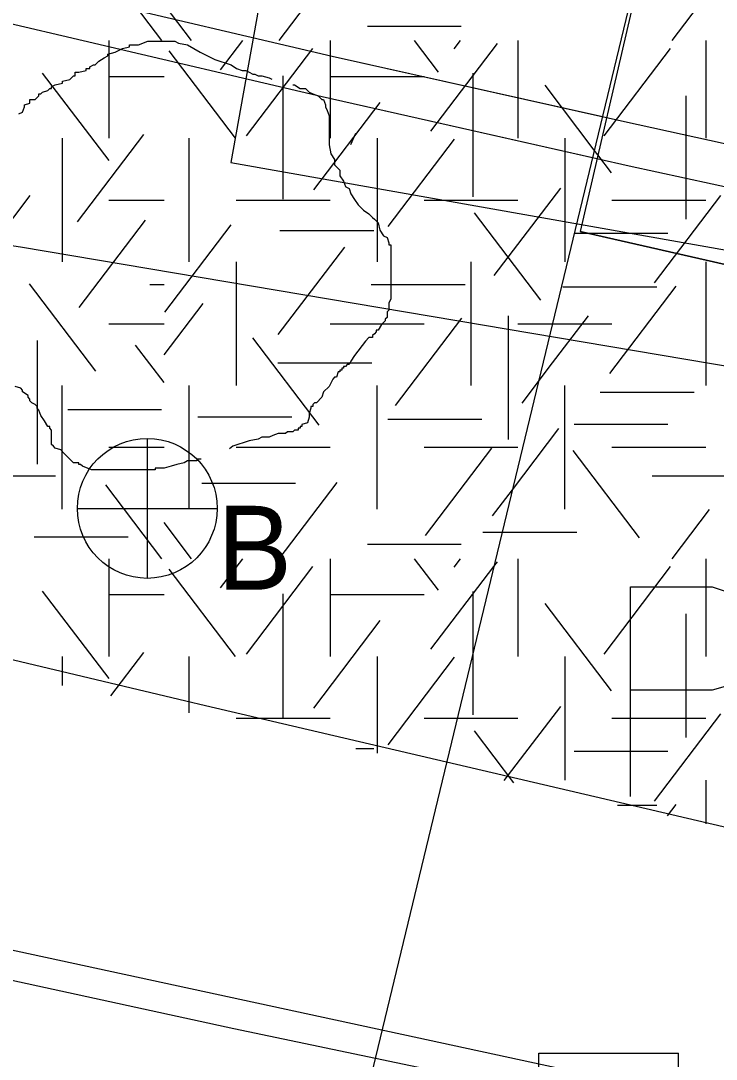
# Model space of a CAD drawing. Extents: x 419101 to 420177, y 4451541 to 4452254.
# Drawn here: x 419598 to 419607.95, y 4451907.97 to 4451922.82 of the extents above; entities that cross this region are included whole.
import ezdxf

# ---------------------------------------------------------------- set-up
doc = ezdxf.new("R2010")
doc.units = 0
for name, color, linetype in [('1_PLAN_ONAMA_SINIRI', 7, 'Continuous'), ('3_HALİHAZIR', 7, 'Continuous'), ('Level 3', 7, 'Continuous'), ('Level 41', 7, 'Continuous'), ('Level 53', 7, 'Continuous'), ('Level 60', 7, 'Continuous'), ('Level 62', 7, 'Continuous')]:
    doc.layers.add(name, color=color, linetype=linetype)

msp = doc.modelspace()

# ---------------------------------------------------------------- linework, layer by layer
at = {"layer": '1_PLAN_ONAMA_SINIRI'}
msp.add_arc((419661.629, 4452167.204), 269.577, 252.96369, 259.00909, dxfattribs=at)
at = {"layer": '3_HALİHAZIR'}
for p, q in [((419599.808, 4451916.851), (419599.808, 4451914.851)), ((419598.808, 4451915.851), (419600.808, 4451915.851)), ((419605.408, 4451903.063), (419605.408, 4451908.063)), ((419605.408, 4451908.063), (419607.408, 4451908.063)), ((419607.408, 4451907.063), (419607.408, 4451908.063))]:
    msp.add_line(p, q, dxfattribs=at)
for points in [[(419637.635, 4451932.17), (419604.12, 4451938.153), (419601.003, 4451920.797), (419637.344, 4451914.373), (419637.452, 4451914.967)], [(419590.749, 4451926.331), (419590.422, 4451923.441), (419590.458, 4451922.369), (419590.639, 4451921.672), (419591.001, 4451921.104), (419591.635, 4451920.66), (419593.428, 4451920.27), (419597.997, 4451919.593), (419625.842, 4451914.894), (419626.373, 4451914.766)], [(419626.373, 4451914.766), (419625.114, 4451908.048), (419619.859, 4451908.88), (419616.626, 4451907.195), (419614.539, 4451906.658), (419613.422, 4451906.514), (419612.22, 4451906.551), (419610.623, 4451906.779), (419595.326, 4451910.085), (419593.203, 4451910.596), (419592.584, 4451910.772), (419592.278, 4451910.96), (419591.997, 4451911.281), (419591.895, 4451911.618), (419591.802, 4451912.246), (419591.731, 4451912.873), (419591.768, 4451913.407), (419591.637, 4451913.5), (419591.393, 4451913.552)], [(419606.72, 4451914.73), (419607.89, 4451914.73)], [(419606.72, 4451911.73), (419606.72, 4451914.73)], [(419607.89, 4451914.73), (419608.24, 4451914.61), (419608.48, 4451914.12), (419608.48, 4451913.86), (419608.24, 4451913.35), (419607.89, 4451913.25)], [(419591.393, 4451913.552), (419591.23, 4451913.29), (419591.082, 4451912), (419591.263, 4451911.326), (419591.626, 4451910.757), (419592.215, 4451910.337), (419601.047, 4451908.413), (419611.565, 4451906.214), (419613.611, 4451906.129), (419615.108, 4451906.283), (419617.222, 4451906.999), (419618.412, 4451907.341), (419620.061, 4451907.379), (419624.714, 4451906.531)], [(419607.89, 4451913.25), (419606.72, 4451913.25)]]:
    msp.add_lwpolyline(points, dxfattribs=at)
msp.add_circle((419599.808, 4451915.851), 1, dxfattribs=at)
at = {"layer": 'Level 3'}
for points in [[(419599.348, 4451922.374), (419599.452, 4451922.426), (419599.555, 4451922.452), (419599.555, 4451922.478), (419599.581, 4451922.478), (419599.607, 4451922.478), (419599.685, 4451922.478), (419599.815, 4451922.53), (419599.919, 4451922.53), (419599.996, 4451922.53), (419600.048, 4451922.53), (419600.126, 4451922.53), (419600.178, 4451922.53), (419600.204, 4451922.53), (419600.256, 4451922.504), (419600.386, 4451922.478), (419600.567, 4451922.374), (419600.775, 4451922.27), (419601.008, 4451922.192), (419601.086, 4451922.14), (419601.164, 4451922.114), (419601.216, 4451922.114), (419601.268, 4451922.088), (419601.319, 4451922.062), (419601.345, 4451922.062), (419601.397, 4451922.036), (419601.449, 4451922.036), (419601.553, 4451922.01), (419601.592, 4451921.991)], [(419597.973, 4451921.491), (419598.025, 4451921.517), (419598.051, 4451921.595), (419598.051, 4451921.621), (419598.129, 4451921.647), (419598.129, 4451921.673), (419598.129, 4451921.699), (419598.206, 4451921.699), (419598.258, 4451921.751), (419598.258, 4451921.777), (419598.284, 4451921.777), (419598.31, 4451921.803), (419598.388, 4451921.829), (419598.414, 4451921.855), (419598.44, 4451921.855), (419598.44, 4451921.881), (419598.492, 4451921.906), (419598.596, 4451921.932), (419598.596, 4451921.958), (419598.699, 4451921.984), (419598.751, 4451922.036), (419598.777, 4451922.036), (419598.777, 4451922.062), (419598.777, 4451922.088), (419598.829, 4451922.088), (419598.933, 4451922.114), (419598.933, 4451922.14), (419598.959, 4451922.14), (419598.985, 4451922.14), (419598.985, 4451922.166), (419599.037, 4451922.192), (419599.063, 4451922.192), (419599.114, 4451922.244), (419599.192, 4451922.296), (419599.244, 4451922.322), (419599.244, 4451922.348), (419599.348, 4451922.374)], [(419601.889, 4451921.906), (419601.89, 4451921.906), (419601.916, 4451921.906), (419601.994, 4451921.855), (419602.072, 4451921.855), (419602.124, 4451921.803), (419602.175, 4451921.777), (419602.253, 4451921.751), (419602.305, 4451921.699), (419602.331, 4451921.699), (419602.357, 4451921.621), (419602.357, 4451921.595), (419602.383, 4451921.543), (419602.409, 4451921.465), (419602.409, 4451921.439), (419602.409, 4451921.361), (419602.409, 4451921.309), (419602.409, 4451921.231), (419602.409, 4451921.205), (419602.409, 4451921.127), (419602.409, 4451921.05), (419602.435, 4451920.92), (419602.487, 4451920.842), (419602.487, 4451920.764), (419602.565, 4451920.686), (419602.565, 4451920.608), (419602.616, 4451920.53), (419602.642, 4451920.452), (419602.648, 4451920.449)], [(419602.648, 4451920.449), (419602.694, 4451920.426), (419602.72, 4451920.348), (419602.772, 4451920.27), (419602.824, 4451920.193), (419602.902, 4451920.115), (419602.98, 4451920.063), (419603.031, 4451920.011), (419603.057, 4451919.985), (419603.109, 4451919.933), (419603.135, 4451919.829), (419603.187, 4451919.751), (419603.239, 4451919.725), (419603.265, 4451919.647), (419603.265, 4451919.621), (419603.291, 4451919.621), (419603.291, 4451919.595), (419603.291, 4451919.569), (419603.291, 4451919.517), (419603.291, 4451919.414), (419603.291, 4451919.362), (419603.291, 4451919.284), (419603.291, 4451919.206), (419603.291, 4451919.128), (419603.291, 4451919.05), (419603.291, 4451918.972), (419603.291, 4451918.92), (419603.291, 4451918.842), (419603.265, 4451918.79), (419603.265, 4451918.686), (419603.239, 4451918.66), (419603.239, 4451918.583), (419603.213, 4451918.557), (419603.213, 4451918.531), (419603.161, 4451918.479), (419603.109, 4451918.401), (419603.083, 4451918.401), (419603.083, 4451918.375), (419603.057, 4451918.349), (419603.031, 4451918.323), (419603.031, 4451918.297), (419603.006, 4451918.297), (419602.98, 4451918.297)], [(419602.98, 4451918.297), (419602.928, 4451918.245), (419602.772, 4451918.037), (419602.72, 4451917.959), (419602.694, 4451917.907), (419602.668, 4451917.907), (419602.642, 4451917.881), (419602.616, 4451917.881), (419602.616, 4451917.855), (419602.59, 4451917.855), (419602.59, 4451917.829), (419602.565, 4451917.829), (419602.565, 4451917.803), (419602.539, 4451917.803), (419602.513, 4451917.726), (419602.487, 4451917.726), (419602.461, 4451917.7), (419602.409, 4451917.596), (419602.331, 4451917.518), (419602.305, 4451917.44), (419602.227, 4451917.362), (419602.201, 4451917.362), (419602.175, 4451917.336), (419602.175, 4451917.31), (419602.149, 4451917.31), (419602.149, 4451917.284), (419602.124, 4451917.206), (419602.124, 4451917.154), (419602.098, 4451917.076), (419602.02, 4451917.05), (419602.02, 4451917.024), (419601.994, 4451917.024), (419601.994, 4451916.998), (419601.968, 4451916.998), (419601.968, 4451916.972), (419601.942, 4451916.972), (419601.916, 4451916.972), (419601.89, 4451916.947), (419601.864, 4451916.947), (419601.838, 4451916.947), (419601.812, 4451916.947), (419601.786, 4451916.921), (419601.76, 4451916.921), (419601.734, 4451916.921), (419601.708, 4451916.921), (419601.693, 4451916.921)], [(419599.037, 4451916.401), (419599.011, 4451916.401), (419598.881, 4451916.453), (419598.855, 4451916.479), (419598.829, 4451916.479), (419598.829, 4451916.505), (419598.751, 4451916.505), (419598.699, 4451916.557), (419598.622, 4451916.635), (419598.57, 4451916.687), (419598.492, 4451916.713), (419598.466, 4451916.739), (419598.44, 4451916.765), (419598.44, 4451916.791), (419598.44, 4451916.869), (419598.44, 4451916.947), (419598.44, 4451916.972), (419598.414, 4451916.998), (419598.414, 4451917.024), (419598.388, 4451917.024), (419598.336, 4451917.102), (419598.284, 4451917.18), (419598.258, 4451917.258), (419598.232, 4451917.284), (419598.232, 4451917.31), (419598.206, 4451917.336), (419598.155, 4451917.362), (419598.129, 4451917.388), (419598.129, 4451917.414), (419598.103, 4451917.44), (419598.103, 4451917.466), (419598.025, 4451917.518), (419598.025, 4451917.544), (419597.999, 4451917.57), (419597.921, 4451917.596)], [(419601.693, 4451916.921), (419601.683, 4451916.921), (419601.605, 4451916.895), (419601.553, 4451916.869), (419601.475, 4451916.869), (419601.449, 4451916.869), (419601.397, 4451916.843), (419601.268, 4451916.817), (419601.034, 4451916.739), (419600.986, 4451916.703)], [(419601.693, 4451916.921), (419601.693, 4451916.921)], [(419600.578, 4451916.557), (419600.567, 4451916.557), (419600.541, 4451916.557), (419600.515, 4451916.557), (419600.515, 4451916.531), (419600.489, 4451916.531), (419600.463, 4451916.531), (419600.386, 4451916.531), (419600.334, 4451916.505), (419600.23, 4451916.479), (419600.152, 4451916.453), (419600.048, 4451916.427), (419599.996, 4451916.427), (419599.97, 4451916.427), (419599.945, 4451916.427), (419599.919, 4451916.427), (419599.919, 4451916.401), (419599.893, 4451916.401), (419599.867, 4451916.401), (419599.841, 4451916.401), (419599.815, 4451916.401), (419599.789, 4451916.401), (419599.763, 4451916.401), (419599.737, 4451916.401), (419599.711, 4451916.401), (419599.685, 4451916.401), (419599.607, 4451916.401), (419599.555, 4451916.401), (419599.478, 4451916.401), (419599.426, 4451916.401), (419599.4, 4451916.401), (419599.374, 4451916.401), (419599.322, 4451916.401), (419599.244, 4451916.401), (419599.218, 4451916.401), (419599.166, 4451916.401), (419599.14, 4451916.401), (419599.088, 4451916.401), (419599.063, 4451916.401), (419599.037, 4451916.401)]]:
    msp.add_lwpolyline(points, dxfattribs=at)
at = {"layer": 'Level 41'}
for p, q in [((419600.019, 4451922.541), (419599.217, 4451923.597)), ((419601.695, 4451922.541), (419602.524, 4451923.632)), ((419607.315, 4451922.541), (419607.852, 4451923.247)), ((419600.442, 4451922.541), (419600.048, 4451923.059)), ((419602.957, 4451922.747), (419604.3, 4451922.747)), ((419599.26, 4451922.541), (419599.26, 4451921.143)), ((419599.26, 4451922.541), (419599.26, 4451921.143)), ((419600.858, 4451922.124), (419601.175, 4451922.541)), ((419602.424, 4451922.541), (419602.424, 4451921.143)), ((419603.973, 4451922.089), (419603.629, 4451922.541)), ((419603.866, 4451921.247), (419604.816, 4451922.497)), ((419604.199, 4451922.421), (419604.29, 4451922.541)), ((419605.11, 4451922.541), (419605.11, 4451921.143)), ((419607.796, 4451922.541), (419607.796, 4451921.143)), ((419601.069, 4451921.143), (419600.12, 4451922.393)), ((419601.229, 4451921.178), (419602.178, 4451922.428)), ((419606.343, 4451921.178), (419607.292, 4451922.428)), ((419599.261, 4451920.827), (419598.312, 4451922.076)), ((419604.466, 4451922.074), (419604.466, 4451920.307)), ((419599.26, 4451922.027), (419600.048, 4451922.027)), ((419601.749, 4451922.039), (419601.749, 4451920.272)), ((419602.424, 4451922.027), (419603.767, 4451922.027)), ((419606.203, 4451920.976), (419605.501, 4451921.901)), ((419607.514, 4451921.753), (419607.514, 4451919.986)), ((419602.189, 4451920.406), (419603.138, 4451921.656)), ((419598.809, 4451919.95), (419599.758, 4451921.2)), ((419602.721, 4451921.057), (419602.793, 4451921.217)), ((419598.589, 4451921.143), (419598.589, 4451919.376)), ((419598.589, 4451921.143), (419598.589, 4451919.376)), ((419600.41, 4451919.376), (419600.41, 4451921.143)), ((419603.096, 4451921.143), (419603.096, 4451919.376)), ((419603.255, 4451919.881), (419604.204, 4451921.131)), ((419605.782, 4451921.143), (419605.782, 4451919.376)), ((419606.254, 4451920.909), (419606.203, 4451920.976)), ((419606.45, 4451920.652), (419606.254, 4451920.909)), ((419606.254, 4451920.909), (419606.254, 4451920.909)), ((419604.772, 4451919.18), (419605.723, 4451920.429)), ((419597.184, 4451919.075), (419598.133, 4451920.325)), ((419607.063, 4451919.075), (419608.012, 4451920.325)), ((419599.26, 4451920.259), (419600.048, 4451920.259)), ((419601.081, 4451920.259), (419602.424, 4451920.259)), ((419603.767, 4451920.259), (419605.11, 4451920.259)), ((419606.453, 4451920.259), (419607.796, 4451920.259)), ((419598.835, 4451918.724), (419599.785, 4451919.973)), ((419605.438, 4451918.83), (419604.488, 4451920.079)), ((419600.058, 4451918.655), (419601.007, 4451919.904)), ((419601.705, 4451919.825), (419603.048, 4451919.825)), ((419605.913, 4451919.789), (419605.916, 4451919.789)), ((419605.916, 4451919.789), (419605.995, 4451919.789)), ((419605.916, 4451919.789), (419605.916, 4451919.789)), ((419605.995, 4451919.789), (419607.256, 4451919.789)), ((419601.683, 4451918.338), (419602.632, 4451919.588)), ((419601.081, 4451919.376), (419601.081, 4451917.609)), ((419604.439, 4451919.376), (419604.439, 4451917.609)), ((419607.796, 4451919.376), (419607.796, 4451917.609)), ((419599.074, 4451917.812), (419598.125, 4451919.061)), ((419599.844, 4451919.052), (419600.048, 4451919.052)), ((419603.011, 4451919.052), (419604.354, 4451919.052)), ((419605.753, 4451919.019), (419605.816, 4451919.019)), ((419605.816, 4451919.019), (419607.096, 4451919.019)), ((419606.423, 4451917.778), (419607.373, 4451919.028)), ((419600.048, 4451918.046), (419600.607, 4451918.782)), ((419599.26, 4451918.492), (419600.048, 4451918.492)), ((419602.424, 4451918.492), (419603.767, 4451918.492)), ((419603.36, 4451917.322), (419604.31, 4451918.572)), ((419604.971, 4451918.604), (419604.971, 4451916.836)), ((419605.11, 4451918.492), (419605.603, 4451918.492)), ((419605.545, 4451917.85), (419606.12, 4451918.607)), ((419605.603, 4451918.492), (419605.694, 4451918.492)), ((419605.603, 4451918.492), (419605.603, 4451918.492)), ((419605.694, 4451918.492), (419606.453, 4451918.492)), ((419598.235, 4451918.254), (419598.235, 4451916.486)), ((419602.268, 4451917.041), (419601.319, 4451918.291)), ((419600.048, 4451917.652), (419599.642, 4451918.186)), ((419601.678, 4451917.932), (419603.021, 4451917.932)), ((419605.404, 4451917.665), (419605.545, 4451917.85)), ((419598.589, 4451915.841), (419598.589, 4451917.609)), ((419600.41, 4451915.841), (419600.41, 4451917.609)), ((419603.096, 4451915.841), (419603.096, 4451917.609)), ((419605.171, 4451917.358), (419605.403, 4451917.664)), ((419605.782, 4451915.841), (419605.782, 4451917.609)), ((419606.287, 4451917.511), (419607.63, 4451917.511)), ((419598.671, 4451917.266), (419600.014, 4451917.266)), ((419600.533, 4451917.16), (419601.876, 4451917.16)), ((419603.25, 4451917.126), (419604.593, 4451917.126)), ((419605.913, 4451917.055), (419607.256, 4451917.055)), ((419605.193, 4451916.333), (419605.695, 4451916.994)), ((419599.26, 4451916.725), (419600.048, 4451916.725)), ((419601.081, 4451916.725), (419602.424, 4451916.725)), ((419603.767, 4451916.725), (419605.11, 4451916.725)), ((419603.786, 4451915.465), (419604.735, 4451916.714)), ((419606.453, 4451916.725), (419607.796, 4451916.725)), ((419606.849, 4451915.43), (419605.899, 4451916.679)), ((419597.153, 4451916.318), (419598.496, 4451916.318)), ((419605.031, 4451916.119), (419605.193, 4451916.333)), ((419607.032, 4451916.318), (419608.375, 4451916.318)), ((419600.019, 4451915.132), (419599.217, 4451916.188)), ((419600.587, 4451916.214), (419601.929, 4451916.214)), ((419601.695, 4451915.132), (419602.524, 4451916.223)), ((419604.746, 4451915.744), (419605.031, 4451916.119)), ((419607.315, 4451915.132), (419607.852, 4451915.838)), ((419600.442, 4451915.132), (419600.048, 4451915.65)), ((419598.192, 4451915.444), (419599.535, 4451915.444)), ((419604.609, 4451915.513), (419604.884, 4451915.513)), ((419604.884, 4451915.513), (419605.003, 4451915.513)), ((419604.884, 4451915.513), (419604.884, 4451915.513)), ((419605.003, 4451915.513), (419605.952, 4451915.513)), ((419602.957, 4451915.338), (419604.3, 4451915.338)), ((419599.26, 4451915.132), (419599.26, 4451913.734)), ((419599.26, 4451915.132), (419599.26, 4451913.734)), ((419600.858, 4451914.715), (419601.175, 4451915.132)), ((419602.424, 4451915.132), (419602.424, 4451913.734)), ((419603.973, 4451914.68), (419603.629, 4451915.132)), ((419604.199, 4451915.012), (419604.29, 4451915.132)), ((419604.766, 4451915.022), (419604.816, 4451915.088)), ((419605.11, 4451915.132), (419605.11, 4451913.734)), ((419607.796, 4451915.132), (419607.796, 4451913.734)), ((419601.069, 4451913.734), (419600.12, 4451914.984)), ((419601.229, 4451913.769), (419602.178, 4451915.019)), ((419603.866, 4451913.838), (419604.766, 4451915.022)), ((419606.343, 4451913.769), (419607.292, 4451915.019)), ((419599.261, 4451913.418), (419598.312, 4451914.667)), ((419601.749, 4451914.63), (419601.749, 4451912.863)), ((419604.466, 4451914.665), (419604.466, 4451913.78)), ((419599.26, 4451914.618), (419600.048, 4451914.618)), ((419602.424, 4451914.618), (419603.767, 4451914.618)), ((419606.45, 4451913.243), (419605.501, 4451914.492)), ((419607.514, 4451914.344), (419607.514, 4451912.577)), ((419602.189, 4451912.997), (419603.138, 4451914.247)), ((419598.589, 4451913.734), (419598.589, 4451913.32)), ((419598.589, 4451913.734), (419598.589, 4451913.32)), ((419599.287, 4451913.17), (419599.758, 4451913.791)), ((419600.41, 4451912.928), (419600.41, 4451913.734)), ((419603.096, 4451913.734), (419603.096, 4451912.35)), ((419604.466, 4451913.78), (419604.466, 4451913.199)), ((419605.782, 4451913.734), (419605.782, 4451911.967)), ((419603.255, 4451912.472), (419604.204, 4451913.722)), ((419604.466, 4451913.199), (419604.466, 4451912.898)), ((419604.915, 4451911.959), (419605.723, 4451913.02)), ((419601.081, 4451912.85), (419602.424, 4451912.85)), ((419603.767, 4451912.85), (419604.242, 4451912.85)), ((419604.242, 4451912.85), (419604.385, 4451912.85)), ((419604.385, 4451912.85), (419605.11, 4451912.85)), ((419606.453, 4451912.85), (419607.796, 4451912.85)), ((419607.063, 4451911.666), (419608.012, 4451912.916)), ((419605.051, 4451911.929), (419604.488, 4451912.67)), ((419602.79, 4451912.416), (419603.048, 4451912.416)), ((419605.913, 4451912.38), (419607.256, 4451912.38)), ((419607.796, 4451911.967), (419607.796, 4451911.339)), ((419606.536, 4451911.61), (419607.096, 4451911.61)), ((419607.249, 4451911.456), (419607.373, 4451911.619))]:
    msp.add_line(p, q, dxfattribs=at)
at = {"layer": 'Level 53'}
for p, q in [((419597.891, 4451923.389), (419602.451, 4451922.319)), ((419597.891, 4451923.389), (419602.451, 4451922.319)), ((419597.751, 4451922.809), (419602.311, 4451921.739)), ((419597.751, 4451922.809), (419602.311, 4451921.739)), ((419602.451, 4451922.319), (419606.378, 4451921.44)), ((419602.451, 4451922.319), (419606.318, 4451921.453)), ((419602.311, 4451921.739), (419606.241, 4451920.853)), ((419602.311, 4451921.739), (419606.177, 4451920.868)), ((419606.378, 4451921.44), (419606.831, 4451921.339)), ((419606.831, 4451921.339), (419611.221, 4451920.379)), ((419606.241, 4451920.853), (419606.701, 4451920.749)), ((419606.241, 4451920.853), (419606.241, 4451920.853)), ((419606.701, 4451920.749), (419611.091, 4451919.799))]:
    msp.add_line(p, q, dxfattribs=at)
at = {"layer": 'Level 60'}
msp.add_lwpolyline([(419551.406, 4452004.84), (419688.113, 4452033.184), (419689.184, 4452010.457), (419641.548, 4452001.907), (419626.158, 4451989.448), (419572.903, 4451979.188), (419568.994, 4451955.003), (419612.234, 4451945.965), (419602.91, 4451907.333), (419648.864, 4451897.593), (419647.326, 4451890.19), (419601.026, 4451899.53), (419588.294, 4451846.783), (419558.246, 4451853.623), (419574.858, 4451938.392), (419542.123, 4451947.187)], close=True, dxfattribs=at)
for points in [[(419607.919, 4451928.087), (419606, 4451919.813), (419627.438, 4451914.924), (419678.582, 4451906.044), (419747.619, 4451894.179), (419777.479, 4451890.747)], [(419777.479, 4451890.747), (419747.619, 4451894.179), (419698.675, 4451902.537), (419678.582, 4451906.044), (419627.438, 4451914.924), (419606, 4451919.813)]]:
    msp.add_lwpolyline(points, dxfattribs=at)
at = {"layer": 'Level 62'}
for points in [[(419600.36, 4451913.095), (419590.496, 4451915.442), (419588.805, 4451918.38), (419591.703, 4451931.782), (419602.945, 4451929.243)], [(419607.923, 4451928.103), (419684.545, 4451910.811), (419682.417, 4451898.447), (419678.972, 4451896.105), (419622.731, 4451907.868), (419604.232, 4451912.19)], [(419600.641, 4451913.029), (419600.36, 4451913.095)], [(419600.641, 4451913.029), (419600.36, 4451913.095)], [(419600.641, 4451913.029), (419600.36, 4451913.095)], [(419604.09, 4451912.223), (419600.641, 4451913.029)], [(419604.232, 4451912.19), (419604.09, 4451912.223)]]:
    msp.add_lwpolyline(points, dxfattribs=at)

# ---------------------------------------------------------------- texts
at = {"layer": '3_HALİHAZIR'}
msp.add_text('B', height=1.2, dxfattribs=at).set_placement((419600.808, 4451914.689))

doc.saveas('drawing.dxf')
